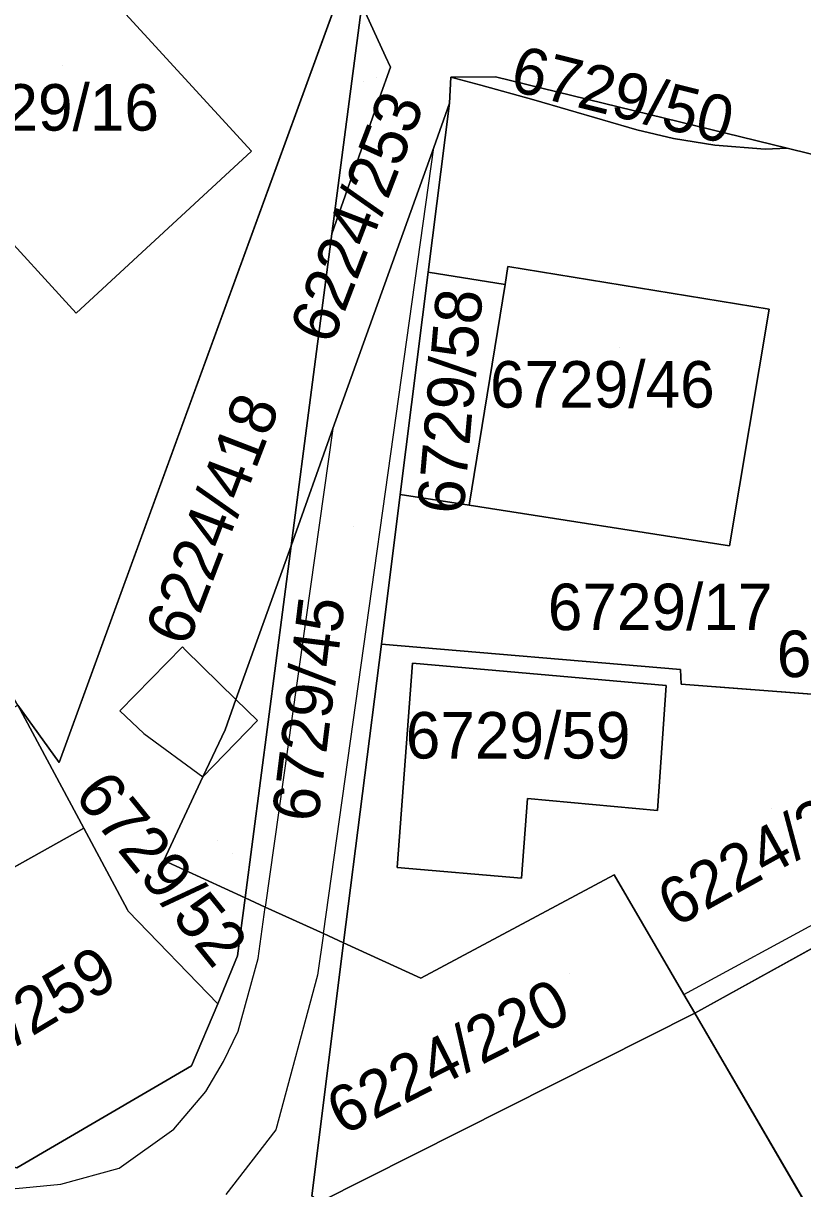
# Model space of a CAD drawing. Extents: x -266199 to -261993, y -1239047 to -1235108.
# Drawn here: x -264005.4 to -263971.9, y -1236358.8 to -1236308.7 of the extents above; entities that cross this region are included whole.
import ezdxf

# ---------------------------------------------------------------- set-up
doc = ezdxf.new("R2010")
doc.units = 0
for name, color, linetype in [('body_kn', 7, 'Continuous'), ('kladpar_druhypozemkov', 7, 'Continuous'), ('kladpar_hranice', 7, 'Continuous'), ('kladpar_parcelnecisla', 7, 'Continuous'), ('kladpar_plochy', 7, 'Continuous'), ('kladpar_sipky', 7, 'Continuous'), ('zappar_hrandruhpozemk', 7, 'Continuous')]:
    doc.layers.add(name, color=color, linetype=linetype)

msp = doc.modelspace()

# ---------------------------------------------------------------- linework, layer by layer
at = {"layer": 'body_kn'}
for p, q in [((-263989.81, -1236310.12), (-263989.81, -1236310.12)), ((-263989.6, -1236310.58), (-263989.6, -1236310.58)), ((-263987, -1236311.01), (-263987, -1236311.01)), ((-263987, -1236311.01), (-263987, -1236311.01)), ((-263985.08, -1236310.99), (-263985.08, -1236310.99)), ((-263985.72, -1236311.36), (-263985.72, -1236311.36)), ((-263990.07, -1236311.9), (-263990.07, -1236311.9)), ((-263983.43, -1236311.98), (-263983.43, -1236311.98)), ((-263987.06, -1236312.13), (-263987.06, -1236312.13)), ((-263987.06, -1236312.13), (-263987.06, -1236312.13)), ((-263979.01, -1236313.27), (-263979.01, -1236313.27)), ((-263987.74, -1236314.03), (-263987.74, -1236314.03)), ((-263977.42, -1236313.65), (-263977.42, -1236313.65)), ((-263975.64, -1236313.93), (-263975.64, -1236313.93)), ((-263995.58, -1236314.2), (-263995.58, -1236314.2)), ((-263995.58, -1236314.2), (-263995.58, -1236314.2)), ((-263973.48, -1236314.1), (-263973.48, -1236314.1)), ((-263972.53, -1236314.07), (-263972.53, -1236314.07)), ((-263972.53, -1236314.07), (-263972.53, -1236314.07)), ((-263992.13, -1236317.75), (-263992.13, -1236317.75)), ((-263992.13, -1236317.75), (-263992.13, -1236317.75)), ((-263987.98, -1236319.39), (-263987.98, -1236319.39)), ((-263987.98, -1236319.39), (-263987.98, -1236319.39)), ((-263984.55, -1236319.15), (-263984.55, -1236319.15)), ((-263984.55, -1236319.15), (-263984.55, -1236319.15)), ((-263984.67, -1236319.92), (-263984.67, -1236319.92)), ((-263973.31, -1236320.99), (-263973.31, -1236320.99)), ((-264003.13, -1236321.16), (-264003.13, -1236321.16)), ((-263992.08, -1236326.12), (-263992.08, -1236326.12)), ((-263992.08, -1236326.12), (-263992.08, -1236326.12)), ((-263989.18, -1236328.96), (-263989.18, -1236328.96)), ((-263986.22, -1236329.42), (-263986.22, -1236329.42)), ((-263993.88, -1236331.16), (-263993.88, -1236331.16)), ((-263975.02, -1236331.17), (-263975.02, -1236331.17)), ((-263998.55, -1236335.51), (-263998.55, -1236335.51)), ((-263989.99, -1236335.39), (-263989.99, -1236335.39)), ((-263998.43, -1236335.63), (-263998.43, -1236335.63)), ((-263988.65, -1236336.21), (-263988.65, -1236336.21)), ((-263988.65, -1236336.21), (-263988.65, -1236336.21)), ((-263977.12, -1236336.48), (-263977.12, -1236336.48)), ((-263977.74, -1236337.17), (-263977.74, -1236337.17)), ((-263977.09, -1236337.11), (-263977.09, -1236337.11)), ((-263996.25, -1236337.77), (-263996.25, -1236337.77)), ((-263996.25, -1236337.77), (-263996.25, -1236337.77)), ((-264001.24, -1236338.26), (-264001.24, -1236338.26)), ((-263996.72, -1236339.07), (-263996.72, -1236339.07)), ((-263995.33, -1236338.68), (-263995.33, -1236338.68)), ((-264000.22, -1236339.24), (-264000.22, -1236339.24)), ((-264003.85, -1236340.48), (-264003.85, -1236340.48)), ((-263997.67, -1236341.1), (-263997.67, -1236341.1)), ((-263997.67, -1236341.1), (-263997.67, -1236341.1)), ((-263983.71, -1236342.03), (-263983.71, -1236342.03)), ((-263978.12, -1236342.54), (-263978.12, -1236342.54)), ((-264002.8, -1236343.31), (-264002.8, -1236343.31)), ((-264002.8, -1236343.31), (-264002.8, -1236343.31)), ((-263999.36, -1236344.7), (-263999.36, -1236344.7)), ((-263989.31, -1236344.99), (-263989.31, -1236344.99)), ((-263983.97, -1236345.45), (-263983.97, -1236345.45)), ((-263979.98, -1236345.31), (-263979.98, -1236345.31)), ((-263995.86, -1236346.3), (-263995.86, -1236346.3)), ((-263995.86, -1236346.3), (-263995.86, -1236346.3)), ((-264000.92, -1236346.82), (-264000.92, -1236346.82)), ((-264000.89, -1236346.88), (-264000.89, -1236346.88)), ((-263994.99, -1236346.7), (-263994.99, -1236346.7)), ((-263992.49, -1236347.84), (-263992.49, -1236347.84)), ((-263992.49, -1236347.84), (-263992.49, -1236347.84)), ((-263991.62, -1236348.24), (-263991.62, -1236348.24)), ((-263991.62, -1236348.24), (-263991.62, -1236348.24)), ((-263996.19, -1236348.8), (-263996.19, -1236348.8)), ((-263995.3, -1236348.91), (-263995.3, -1236348.91)), ((-263992.74, -1236349.63), (-263992.74, -1236349.63)), ((-263988.29, -1236349.76), (-263988.29, -1236349.76)), ((-263976.98, -1236350.45), (-263976.98, -1236350.45)), ((-263976.98, -1236350.45), (-263976.98, -1236350.45)), ((-263997.03, -1236350.86), (-263997.03, -1236350.86)), ((-263976.51, -1236351.26), (-263976.51, -1236351.26)), ((-263976.51, -1236351.26), (-263976.51, -1236351.26)), ((-263996.15, -1236352.03), (-263996.15, -1236352.03)), ((-263998.17, -1236353.53), (-263998.17, -1236353.53)), ((-263996.79, -1236353.34), (-263996.79, -1236353.34)), ((-263997.54, -1236354.63), (-263997.54, -1236354.63)), ((-263998.93, -1236356.25), (-263998.93, -1236356.25)), ((-263994.54, -1236356.28), (-263994.54, -1236356.28)), ((-264001.28, -1236357.93), (-264001.28, -1236357.93)), ((-264003.78, -1236358.61), (-264003.78, -1236358.61))]:
    msp.add_line(p, q, dxfattribs=at)
at = {"layer": 'kladpar_druhypozemkov'}
for p, q in [((-264003.72, -1236310.53), (-264003.72, -1236310.53)), ((-263990.21, -1236311.03), (-263990.21, -1236311.03)), ((-263983.62, -1236311.5), (-263983.62, -1236311.5)), ((-263979.77, -1236322.62), (-263979.77, -1236322.62)), ((-263987.86, -1236323.97), (-263987.86, -1236323.97)), ((-263997.68, -1236328.78), (-263997.68, -1236328.78)), ((-263991.18, -1236330.35), (-263991.18, -1236330.35)), ((-263978.17, -1236333.15), (-263978.17, -1236333.15)), ((-263983.67, -1236338.39), (-263983.67, -1236338.39)), ((-263973.2, -1236342.46), (-263973.2, -1236342.46)), ((-263997.05, -1236343.82), (-263997.05, -1236343.82)), ((-263981.9, -1236349.56), (-263981.9, -1236349.56))]:
    msp.add_line(p, q, dxfattribs=at)
at = {"layer": 'kladpar_hranice'}
for p, q in [((-264003.85, -1236340.48), (-263991.7, -1236307.15)), ((-263991.7, -1236307.15), (-264003.85, -1236340.48)), ((-263992.13, -1236317.75), (-263990.84, -1236307.9)), ((-263987, -1236311.01), (-263987.06, -1236312.13)), ((-263993.88, -1236331.16), (-263992.13, -1236317.75)), ((-263993.88, -1236331.16), (-263995.86, -1236346.3)), ((-263995.86, -1236346.3), (-263993.88, -1236331.16)), ((-264005.64, -1236338.02), (-264003.85, -1236340.48)), ((-264005.64, -1236338.02), (-264002.8, -1236343.31)), ((-264014.93, -1236350.08), (-264002.8, -1236343.31)), ((-264002.8, -1236343.31), (-264014.93, -1236350.08))]:
    msp.add_line(p, q, dxfattribs=at)
for points in [[(-263990.84, -1236307.9), (-263992.13, -1236317.75), (-263993.88, -1236331.16)], [(-263990.84, -1236307.9), (-263989.81, -1236310.12), (-263989.6, -1236310.58), (-263990.07, -1236311.9), (-263992.13, -1236317.75)], [(-263992.13, -1236317.75), (-263990.07, -1236311.9), (-263989.6, -1236310.58), (-263989.81, -1236310.12), (-263990.84, -1236307.9)], [(-263938.14, -1236309.48), (-263943.97, -1236311.27), (-263954.76, -1236312.28), (-263970.53, -1236313.91), (-263970.5, -1236314.57), (-263972.53, -1236314.07)], [(-263969.42, -1236314.83), (-263968.86, -1236331.59), (-263968.66, -1236337.76), (-263977.09, -1236337.11), (-263977.12, -1236336.48), (-263989.99, -1236335.39), (-263989.18, -1236328.96), (-263986.22, -1236329.42), (-263975.02, -1236331.17), (-263973.31, -1236320.99), (-263984.55, -1236319.15), (-263984.67, -1236319.92), (-263987.98, -1236319.39), (-263987.06, -1236312.13), (-263987, -1236311.01), (-263985.72, -1236311.36), (-263983.43, -1236311.98), (-263979.01, -1236313.27), (-263977.42, -1236313.65), (-263975.64, -1236313.93), (-263973.48, -1236314.1), (-263972.53, -1236314.07), (-263970.5, -1236314.57), (-263969.42, -1236314.83)], [(-263987, -1236311.01), (-263985.08, -1236310.99), (-263972.53, -1236314.07)], [(-263972.53, -1236314.07), (-263985.08, -1236310.99), (-263987, -1236311.01)], [(-263972.53, -1236314.07), (-263973.48, -1236314.1), (-263975.64, -1236313.93), (-263977.42, -1236313.65), (-263979.01, -1236313.27), (-263983.43, -1236311.98), (-263985.72, -1236311.36), (-263987, -1236311.01)], [(-264003.85, -1236340.48), (-264005.64, -1236338.02), (-264011.01, -1236328.85), (-264012.4, -1236326.76), (-264022.4, -1236311.79)], [(-263993.88, -1236331.16), (-263992.08, -1236326.12), (-263987.74, -1236314.03), (-263987.06, -1236312.13)], [(-263987.06, -1236312.13), (-263987.74, -1236314.03), (-263992.08, -1236326.12), (-263993.88, -1236331.16)], [(-263987.06, -1236312.13), (-263987.98, -1236319.39), (-263989.18, -1236328.96), (-263989.99, -1236335.39), (-263991.62, -1236348.24)], [(-263987.98, -1236319.39), (-263984.67, -1236319.92), (-263986.22, -1236329.42), (-263989.18, -1236328.96), (-263987.98, -1236319.39)], [(-263984.55, -1236319.15), (-263973.31, -1236320.99), (-263975.02, -1236331.17), (-263986.22, -1236329.42), (-263984.67, -1236319.92), (-263984.55, -1236319.15)], [(-263993.88, -1236331.16), (-263996.25, -1236337.77), (-263996.72, -1236339.07), (-263997.67, -1236341.1), (-263999.36, -1236344.7), (-263995.86, -1236346.3)], [(-263995.86, -1236346.3), (-263999.36, -1236344.7), (-263997.67, -1236341.1), (-263996.72, -1236339.07), (-263996.25, -1236337.77), (-263993.88, -1236331.16)], [(-263991.62, -1236348.24), (-263989.99, -1236335.39), (-263977.12, -1236336.48), (-263977.09, -1236337.11), (-263968.66, -1236337.76), (-263968.61, -1236339.23), (-263964.92, -1236337.23), (-263961.53, -1236342.07), (-263961.27, -1236342.07), (-263960.97, -1236342.68), (-263976.51, -1236351.26)], [(-263988.65, -1236336.21), (-263977.74, -1236337.17), (-263978.12, -1236342.54), (-263983.71, -1236342.03), (-263983.97, -1236345.45), (-263989.31, -1236344.99), (-263988.65, -1236336.21)], [(-263989.31, -1236344.99), (-263983.97, -1236345.45), (-263983.71, -1236342.03), (-263978.12, -1236342.54), (-263977.74, -1236337.17), (-263988.65, -1236336.21), (-263989.31, -1236344.99)], [(-263995.86, -1236346.3), (-263996.19, -1236348.8), (-263997.03, -1236350.86), (-264000.89, -1236346.88), (-264000.92, -1236346.82), (-264002.8, -1236343.31), (-264005.64, -1236338.02)], [(-264042.28, -1236343.17), (-264038.32, -1236342.89), (-264035.9, -1236375.84), (-264013.59, -1236363.98), (-264012.51, -1236359.97), (-264010.46, -1236358.09), (-264008.55, -1236357.36), (-264007.83, -1236357.33), (-264005.68, -1236357.91), (-263998.17, -1236353.53), (-263997.03, -1236350.86), (-263996.19, -1236348.8), (-263995.86, -1236346.3)], [(-263942.58, -1236373.84), (-263958.44, -1236382.24), (-263976.51, -1236351.26), (-263960.97, -1236342.68), (-263942.58, -1236373.84)], [(-264002.8, -1236343.31), (-264000.92, -1236346.82), (-264000.89, -1236346.88), (-263997.03, -1236350.86), (-263998.17, -1236353.53), (-264005.68, -1236357.91), (-264007.83, -1236357.33), (-264008.55, -1236357.36), (-264010.46, -1236358.09), (-264013.32, -1236352.97), (-264014.93, -1236350.08)], [(-263979.98, -1236345.31), (-263976.98, -1236350.45), (-263976.51, -1236351.26), (-263992.65, -1236359.38), (-263992.99, -1236359.12), (-263991.62, -1236348.24)], [(-263991.62, -1236348.24), (-263988.29, -1236349.76), (-263979.98, -1236345.31)], [(-263979.98, -1236345.31), (-263988.29, -1236349.76), (-263991.62, -1236348.24)], [(-263976.51, -1236351.26), (-263976.98, -1236350.45), (-263979.98, -1236345.31)], [(-263991.62, -1236348.24), (-263992.49, -1236347.84), (-263994.99, -1236346.7), (-263995.86, -1236346.3)], [(-263995.86, -1236346.3), (-263994.99, -1236346.7), (-263992.49, -1236347.84), (-263991.62, -1236348.24)], [(-263991.62, -1236348.24), (-263992.99, -1236359.12), (-263992.65, -1236359.38), (-264008.53, -1236367.78), (-264035.89, -1236382.1)], [(-263958.44, -1236382.24), (-263975.04, -1236391.08), (-263992.65, -1236359.38), (-263976.51, -1236351.26), (-263958.44, -1236382.24)]]:
    msp.add_lwpolyline(points, dxfattribs=at)
at = {"layer": 'kladpar_plochy'}
for p, q in [((-263989.81, -1236310.12), (-263990.84, -1236307.9)), ((-263989.6, -1236310.58), (-263989.81, -1236310.12)), ((-263990.07, -1236311.9), (-263989.6, -1236310.58)), ((-263987, -1236311.01), (-263987.06, -1236312.13)), ((-263985.08, -1236310.99), (-263987, -1236311.01)), ((-263972.53, -1236314.07), (-263985.08, -1236310.99)), ((-263992.13, -1236317.75), (-263990.07, -1236311.9)), ((-263987.06, -1236312.13), (-263987.74, -1236314.03)), ((-263987.74, -1236314.03), (-263992.08, -1236326.12)), ((-263970.5, -1236314.57), (-263972.53, -1236314.07)), ((-263993.88, -1236331.16), (-263992.13, -1236317.75)), ((-263992.08, -1236326.12), (-263993.88, -1236331.16)), ((-263991.62, -1236348.24), (-263989.99, -1236335.39)), ((-263989.99, -1236335.39), (-263977.12, -1236336.48)), ((-263988.65, -1236336.21), (-263989.31, -1236344.99)), ((-263977.74, -1236337.17), (-263988.65, -1236336.21)), ((-263977.12, -1236336.48), (-263977.09, -1236337.11)), ((-263978.12, -1236342.54), (-263977.74, -1236337.17)), ((-263977.09, -1236337.11), (-263968.66, -1236337.76)), ((-263983.97, -1236345.45), (-263983.71, -1236342.03)), ((-263983.71, -1236342.03), (-263978.12, -1236342.54)), ((-263976.51, -1236351.26), (-263960.97, -1236342.68)), ((-263960.97, -1236342.68), (-263976.51, -1236351.26)), ((-263989.31, -1236344.99), (-263983.97, -1236345.45)), ((-263979.98, -1236345.31), (-263988.29, -1236349.76)), ((-263976.98, -1236350.45), (-263979.98, -1236345.31)), ((-263988.29, -1236349.76), (-263991.62, -1236348.24)), ((-263976.51, -1236351.26), (-263976.98, -1236350.45)), ((-263992.65, -1236359.38), (-263976.51, -1236351.26)), ((-263976.51, -1236351.26), (-263958.44, -1236382.24)), ((-263958.44, -1236382.24), (-263976.51, -1236351.26))]:
    msp.add_line(p, q, dxfattribs=at)
for points in [[(-264002.73, -1236297.6), (-263991.7, -1236307.15), (-264003.85, -1236340.48), (-264005.64, -1236338.02), (-264011.01, -1236328.85), (-264012.4, -1236326.76), (-264022.4, -1236311.79)], [(-263990.84, -1236307.9), (-263992.13, -1236317.75), (-263993.88, -1236331.16), (-263996.25, -1236337.77), (-263996.72, -1236339.07), (-263997.67, -1236341.1), (-263999.36, -1236344.7), (-263995.86, -1236346.3), (-263996.19, -1236348.8), (-263997.03, -1236350.86), (-264000.89, -1236346.88), (-264000.92, -1236346.82), (-264002.8, -1236343.31), (-264005.64, -1236338.02), (-264003.85, -1236340.48), (-263991.7, -1236307.15)], [(-263992.13, -1236317.75), (-263990.84, -1236307.9), (-263989.81, -1236310.12), (-263989.6, -1236310.58), (-263990.07, -1236311.9)], [(-263969.42, -1236314.83), (-263968.86, -1236331.59), (-263968.66, -1236337.76), (-263977.09, -1236337.11), (-263977.12, -1236336.48), (-263989.99, -1236335.39), (-263989.18, -1236328.96), (-263986.22, -1236329.42), (-263975.02, -1236331.17), (-263973.31, -1236320.99), (-263984.55, -1236319.15), (-263984.67, -1236319.92), (-263987.98, -1236319.39), (-263987.06, -1236312.13), (-263987, -1236311.01), (-263985.72, -1236311.36), (-263983.43, -1236311.98), (-263979.01, -1236313.27), (-263977.42, -1236313.65), (-263975.64, -1236313.93), (-263973.48, -1236314.1), (-263972.53, -1236314.07), (-263970.5, -1236314.57)], [(-263972.53, -1236314.07), (-263973.48, -1236314.1), (-263975.64, -1236313.93), (-263977.42, -1236313.65), (-263979.01, -1236313.27), (-263983.43, -1236311.98), (-263985.72, -1236311.36), (-263987, -1236311.01), (-263985.08, -1236310.99)], [(-263987.06, -1236312.13), (-263987.98, -1236319.39), (-263989.18, -1236328.96), (-263989.99, -1236335.39), (-263991.62, -1236348.24), (-263992.49, -1236347.84), (-263994.99, -1236346.7), (-263995.86, -1236346.3), (-263993.88, -1236331.16), (-263992.08, -1236326.12), (-263987.74, -1236314.03)], [(-263987.98, -1236319.39), (-263984.67, -1236319.92), (-263986.22, -1236329.42), (-263989.18, -1236328.96)], [(-263984.55, -1236319.15), (-263973.31, -1236320.99), (-263975.02, -1236331.17), (-263986.22, -1236329.42), (-263984.67, -1236319.92)], [(-263995.86, -1236346.3), (-263999.36, -1236344.7), (-263997.67, -1236341.1), (-263996.72, -1236339.07), (-263996.25, -1236337.77), (-263993.88, -1236331.16)], [(-263988.65, -1236336.21), (-263977.74, -1236337.17), (-263978.12, -1236342.54), (-263983.71, -1236342.03), (-263983.97, -1236345.45), (-263989.31, -1236344.99)], [(-264005.64, -1236338.02), (-264002.8, -1236343.31), (-264014.93, -1236350.08), (-264017.86, -1236344.83), (-264009.05, -1236339.95)], [(-264042.28, -1236343.17), (-264038.32, -1236342.89), (-264035.9, -1236375.84), (-264013.59, -1236363.98), (-264012.51, -1236359.97), (-264010.46, -1236358.09), (-264008.55, -1236357.36), (-264007.83, -1236357.33), (-264005.68, -1236357.91), (-263998.17, -1236353.53), (-263997.03, -1236350.86), (-263996.19, -1236348.8), (-263995.86, -1236346.3), (-263994.99, -1236346.7), (-263992.49, -1236347.84), (-263991.62, -1236348.24), (-263992.99, -1236359.12), (-263992.65, -1236359.38), (-264008.53, -1236367.78), (-264035.89, -1236382.1), (-264036.19, -1236380.29), (-264036.42, -1236378.84)], [(-264002.8, -1236343.31), (-264000.92, -1236346.82), (-264000.89, -1236346.88), (-263997.03, -1236350.86), (-263998.17, -1236353.53), (-264005.68, -1236357.91), (-264007.83, -1236357.33), (-264008.55, -1236357.36), (-264010.46, -1236358.09), (-264013.32, -1236352.97), (-264014.93, -1236350.08)], [(-263991.62, -1236348.24), (-263988.29, -1236349.76), (-263979.98, -1236345.31), (-263976.98, -1236350.45), (-263976.51, -1236351.26), (-263992.65, -1236359.38), (-263992.99, -1236359.12)]]:
    msp.add_lwpolyline(points, close=True, dxfattribs=at)
at = {"layer": 'kladpar_sipky'}
for p, q in [((-263990.75, -1236311.19), (-263990.75, -1236311.19)), ((-263996.39, -1236344.38), (-263996.39, -1236344.38))]:
    msp.add_line(p, q, dxfattribs=at)
at = {"layer": 'zappar_hrandruhpozemk'}
for p, q in [((-263992.49, -1236347.84), (-263987.74, -1236314.03)), ((-264003.13, -1236321.16), (-263995.58, -1236314.2)), ((-263992.08, -1236326.12), (-263994.99, -1236346.7)), ((-263995.33, -1236338.68), (-263996.25, -1236337.77)), ((-263997.67, -1236341.1), (-263995.33, -1236338.68)), ((-264000.22, -1236339.24), (-263997.67, -1236341.1)), ((-263976.98, -1236350.45), (-263961.53, -1236342.07)), ((-264001.28, -1236357.93), (-263998.93, -1236356.25))]:
    msp.add_line(p, q, dxfattribs=at)
for points in [[(-263995.58, -1236314.2), (-264003.23, -1236305.85), (-264010.63, -1236312.65), (-264011.82, -1236311.36), (-264013.39, -1236312.8), (-264008.23, -1236318.29), (-264006.88, -1236317.06), (-264003.13, -1236321.16)], [(-263996.25, -1236337.77), (-263998.43, -1236335.63), (-263998.55, -1236335.51), (-264001.24, -1236338.26), (-264000.22, -1236339.24)], [(-263998.93, -1236356.25), (-263997.54, -1236354.63), (-263996.79, -1236353.34), (-263996.15, -1236352.03), (-263995.3, -1236348.91), (-263994.99, -1236346.7)], [(-263992.49, -1236347.84), (-263992.74, -1236349.63), (-263994.54, -1236356.28), (-263996.69, -1236359.06)], [(-264008.55, -1236357.36), (-264008.37, -1236357.49), (-264006.67, -1236358.69), (-264005.72, -1236358.8), (-264003.78, -1236358.61), (-264001.28, -1236357.93)]]:
    msp.add_lwpolyline(points, dxfattribs=at)

# ---------------------------------------------------------------- texts
at = {"layer": 'kladpar_parcelnecisla'}
for s, rotation, p in [('6729/50', 346, (-263984.537, -1236311.56)), ('6224/253', 69, (-263992.125, -1236322.58)), ('6729/58', 85, (-263986.467, -1236329.844)), ('6224/418', 69, (-263998.34, -1236335.562)), ('6729/45', 83, (-263992.729, -1236343.094)), ('6729/53', 1, (-263972.969, -1236336.822)), ('6729/52', 309, (-264003.264, -1236341.909)), ('6224/242', 29, (-263977.359, -1236347.6)), ('6224/259', 31, (-264010.772, -1236355.723)), ('6224/220', 27, (-263991.659, -1236356.541))]:
    msp.add_text(s, height=2, rotation=rotation, dxfattribs=at).set_placement(p)
for s, p in [('6729/16', (-264009.231, -1236313.31)), ('6729/46', (-263985.32, -1236325.22)), ('6729/17', (-263982.834, -1236334.79)), ('6729/59', (-263988.945, -1236340.31))]:
    msp.add_text(s, height=2, dxfattribs=at).set_placement(p)

doc.saveas('drawing.dxf')
